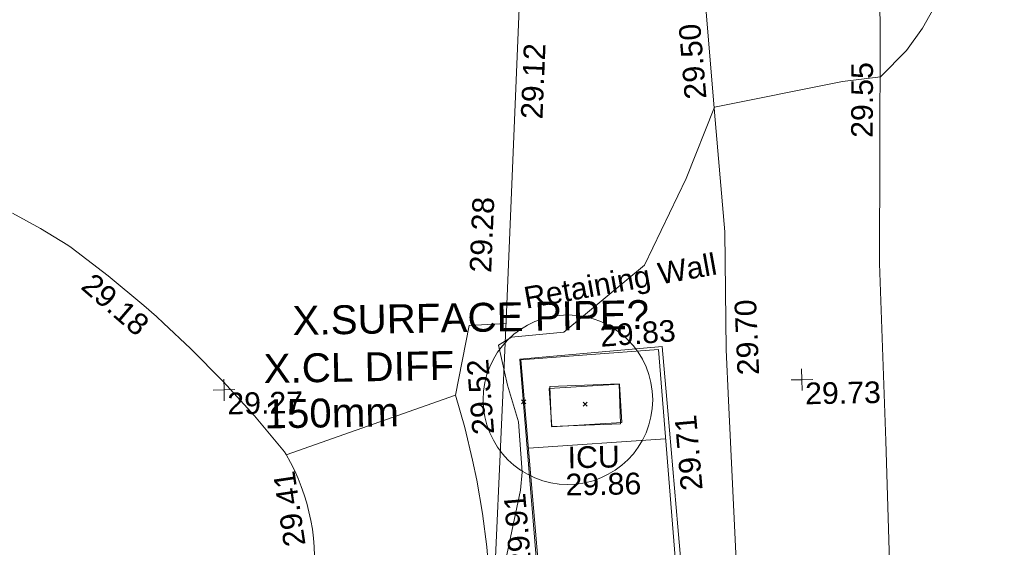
# Model space of a CAD drawing. Header units: millimetres. Extents: x -290717 to 520720, y -103372 to 287762.
# Tile 282 of 375: x 40926 to 57964, y 202660 to 211790. Entities that reach past the tile are written whole.
import ezdxf

# ---------------------------------------------------------------- set-up
doc = ezdxf.new("R2010")
doc.units = ezdxf.units.MM
doc.linetypes.add('IMPORT-UG_ELEC_STREET LIGHTING_QLB2 _2_', pattern=[2700, 1500, -300.0000000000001, 0, -250, 150, -300.0000000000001, 0, -200])
for name, color, linetype, lineweight, true_color in [('00_TOPO_FENCE', 7, 'Continuous', 9, 0x3f7f4f), ('00_UAV_FENCE', 7, 'Continuous', 9, 0x264c2f), ('00_UAV_LEVEL_SPOT', 7, 'Continuous', 9, 0x666666), ('00_UAV_SERV_IC', 5, 'Continuous', 9, 0x0000ff), ('00_UAV_SLOPE_BOTTOM', 30, 'Continuous', 9, 0xff7f00), ('00_UAV_WALL_RETAINING', 7, 'Continuous', 9, 0x7c00a5), ('01_DTM_CONTOUR_MNR', 7, 'Continuous', 9, 0xa5a552), ('12333-PUM-2D-U-0001-C01 - Rev2_REVIT IMPORT_dwg', 7, 'Continuous', 9, 0x767676), ('PUM-WATER-MH', 5, 'Continuous', 9, 0x0000ff)]:
    doc.layers.add(name, color=color, linetype=linetype, lineweight=lineweight, true_color=true_color)
for name, color, linetype, lineweight in [('00_UAV_DRIVE_WAY', 7, 'Continuous', 9), ('00_UAV_SURFACE', 7, 'Continuous', 9), ('GEN-TEXT', 7, 'Continuous', 9), ('SM-QC COMPLETED', 7, 'Continuous', 9)]:
    doc.layers.add(name, color=color, linetype=linetype, lineweight=lineweight)
doc.styles.add('Arial', font='arial.ttf', dxfattribs={"height": 500.0000000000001})
doc.styles.add('Swis721 Lt BT_2', font='swissl.ttf', dxfattribs={"height": 375})

# ---------------------------------------------------------------- blocks, each defined once
blk = doc.blocks.new('12333-PUM-2D-U-0001-C01 - Rev2_REVIT IMPORT_dwg_UAV-2077255-Site Location Plan Existing')
at = {"layer": '00_UAV_LEVEL_SPOT', "color": 254, "true_color": 0xcccccc, "flags": 128}
for points in [[(500.0000000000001, 0), (0, 0), (0, 500.0000000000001)], [(0, -500.0000000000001), (0, 0), (-500.0000000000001, 0)]]:
    blk.add_lwpolyline(points, dxfattribs=at)
blk = doc.blocks.new('12333-PUM-2D-U-0001-C01 - Rev2_REVIT IMPORT_dwg_MGS62954_T2_Galway_ITM_3d_Rev1-2077680-Site Location Plan Existing')
at = {"layer": '00_TOPO_FENCE', "color": 254, "true_color": 0xcccccc, "flags": 128}
blk.add_lwpolyline([(534006809.2706339, 725743060.2519976), (534005538.4781243, 725743107.9127105), (534004366.3745478, 725743217.8138762), (533998377.5857408, 725743796.1756512), (533997897.7989847, 725743833.0124608), (533993491.9811647, 725743328.3953872), (533987334.7052383, 725742627.8569608), (533979431.4868201, 725741746.926904), (533971488.8156634, 725740926.3118316), (533964282.7598975, 725740216.9085314), (533961614.7168457, 725740030.2239165), (533961591.1296154, 725747064.6063311), (533961512.3756419, 725752627.0772152), (533961436.1583527, 725758918.7373912)], dxfattribs=at)
at = {"layer": '00_UAV_DRIVE_WAY', "color": 254, "true_color": 0xcccccc, "flags": 128}
for points in [[(533958814.9815, 725756657.3465), (533958726.6621689, 725759664.8521454), (533958700.9815, 725760539.3465), (533958710.9815, 725762585.3464999), (533958572.1762393, 725764655.6803505), (533958450.9815, 725766463.3464999)], [(533955330.7525, 725771096.3405), (533955276.7525, 725767471.3405001), (533955195.3712907, 725766100.7662112), (533954899.1599913, 725761112.1503652), (533954822.7525, 725759825.3405), (533954589.3468003, 725756125.8921217), (533954274.8053633, 725751140.4534205), (533954261.3237748, 725750926.7720876)]]:
    blk.add_lwpolyline(points, dxfattribs=at)
at = {"layer": '00_UAV_FENCE', "color": 254, "true_color": 0xcccccc, "flags": 128}
blk.add_lwpolyline([(533961436.1583527, 725758918.7373912), (533961376.9815001, 725761990.3465), (533961415.5717602, 725763910.6943082), (533961456.9815, 725765971.3465002), (533961480.2545977, 725768908.4114053), (533961491.9815001, 725770388.3465), (533964616.9815001, 725771712.3465002)], dxfattribs=at)
at = {"layer": '00_UAV_SERV_IC', "color": 254, "true_color": 0xcccccc, "flags": 128}
blk.add_lwpolyline([(533955639.7525, 725759957.3405), (533956836.7524999, 725759983.3405001), (533956851.7496626, 725759292.8942058), (533955654.7496626, 725759266.8942059)], close=True, dxfattribs=at)
at = {"layer": '00_UAV_SLOPE_BOTTOM', "color": 254, "true_color": 0xcccccc, "flags": 128}
blk.add_lwpolyline([(533958086.7525001, 725751756.3405), (533955651.7525001, 725751513.3405), (533955525.0655876, 725754058.4027166), (533955472.7525, 725755109.3405), (533955219.6899493, 725759042.1720566), (533955129.494329, 725760443.8973635), (533957590.414257, 725760616.840006), (533957669.006701, 725759503.9549783), (533957811.0595757, 725757492.4573123), (533958016.6692884, 725754520.0494162), (533958024.2145002, 725754410.9716555)], close=True, dxfattribs=at)
at = {"layer": '00_UAV_SURFACE', "color": 254, "true_color": 0xcccccc}
blk.add_line((533955247.5115148, 725758898.6990526), (533957625.1762166, 725759018.7487715), dxfattribs=at)
at = {"layer": '00_UAV_SURFACE', "color": 254, "true_color": 0xcccccc, "flags": 128}
for points in [[(533951517.0825115, 725757103.0170848), (533951512.9263622, 725757256.15968), (533951502.3609121, 725757408.9939015), (533951485.4046968, 725757561.2516267), (533951462.0874631, 725757712.665743), (533951432.4501177, 725757862.9706191), (533951396.5446542, 725758011.9025692), (533951355.149, 725758156.8815), (533951307.0036324, 725758302.3186053), (533951252.8102229, 725758445.6120191), (533951192.6638445, 725758586.5103555), (533951126.670015, 725758724.7664312), (533951054.9445094, 725758860.1376982), (533951026.1490001, 725758910.8814999), (533950520.7229941, 725759538.5267102), (533949989.4572791, 725760144.4563246), (533949433.2838758, 725760727.6073365), (533948971.5396979, 725761172.8304354), (533948853.1785011, 725761286.9567014), (533948639.7525001, 725761481.3405001), (533948028.7801182, 725762006.7990676), (533947396.3397419, 725762506.211851), (533947337.7525, 725762550.3405), (533946872.3264658, 725762844.0019262), (533946395.0114251, 725763117.9157419)], [(533951056.6149867, 725758856.98492), (533954001.7525, 725759837.3405), (533954258.7525, 725761040.3405), (533954896.3402452, 725761064.6618661)], [(533954001.7525, 725759837.3405), (533954152.1910442, 725759275.8546164), (533954278.9850399, 725758708.5615388), (533954344.7525, 725758359.3405001), (533954432.9979588, 725757784.7877244), (533954497.1062382, 725757207.0435926), (533954536.9648706, 725756627.1216645), (533954552.5039302, 725756046.0393203), (533954543.6961566, 725755464.8159758), (533954513.1497796, 725754918.1797783)]]:
    blk.add_lwpolyline(points, dxfattribs=at)
at = {"layer": '00_UAV_WALL_RETAINING', "color": 254, "true_color": 0xcccccc, "flags": 128}
blk.add_lwpolyline([(533955737.7525, 725751596.3405001), (533955402.8746915, 725756584.4951081), (533955144.7525, 725760429.3405002), (533956288.7251887, 725760495.6159961), (533957526.7525, 725760567.3405), (533957765.1803825, 725756815.9332258), (533958082.2596115, 725751827.0312874), (533958086.7525001, 725751756.3405)], close=True, dxfattribs=at)
at = {"layer": '01_DTM_CONTOUR_MNR', "color": 254, "true_color": 0xcccccc, "flags": 128}
blk.add_lwpolyline([(533954569.5238096, 725755862.7803379), (533955098.1968843, 725758175.460636), (533955134.6282374, 725758486.2752365), (533955083.2847178, 725759356.0875081), (533954906.8482813, 725759992.840527), (533954762.4953527, 725760691.6793579), (533954990.0965639, 725760823.49652), (533955895.8100893, 725760897.1165653), (533957311.1886017, 725762028.2725883), (533958056.4941707, 725763519.7692266), (533958570.0000001, 725764740), (533960790.510334, 725765147.136338), (533961450.0000001, 725765220.0000002), (533961907.2168579, 725765663.8897336), (533962193.6943605, 725766049.054235), (533965196.9243012, 725771161.356302)], dxfattribs=at)
at = {"xscale": 0.375, "yscale": 0.375, "zscale": 0.375}
for p in [(533950000.0000001, 725760000), (533960000.0000001, 725760000)]:
    blk.add_blockref('12333-PUM-2D-U-0001-C01 - Rev2_REVIT IMPORT_dwg_UAV-2077255-Site Location Plan Existing', p, dxfattribs=at)
at = {"layer": '00_UAV_DRIVE_WAY', "color": 251, "true_color": 0x666666, "char_height": 375, "width": 1495.902363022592, "attachment_point": 1, "line_spacing_factor": 1.005061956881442, "style": 'Swis721 Lt BT_2'}
for s, insert, rotation in [('29.50', (533958061.3322524, 725764871.9921294), 93.83564778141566), ('29.12', (533955215.5572154, 725764603.5564901), 86.60191235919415), ('29.28', (533954282.3813413, 725761961.6980355), 86.60191236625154), ('29.70', (533958889.0852923, 725760090.5932686), 91.4372904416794)]:
    blk.add_mtext(s, dxfattribs=dict(at, insert=insert, rotation=rotation))
at = {"layer": '00_UAV_FENCE', "color": 251, "true_color": 0x666666, "insert": (533960925.4649649, 725764170.5936997), "char_height": 375, "width": 1495.902363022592, "attachment_point": 1, "rotation": 88.84877028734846, "line_spacing_factor": 1.005061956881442, "style": 'Swis721 Lt BT_2'}
blk.add_mtext('29.55', dxfattribs=at)
at = {"layer": '00_UAV_LEVEL_SPOT', "char_height": 375, "width": 1495.902363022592, "attachment_point": 1, "line_spacing_factor": 1.005061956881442, "style": 'Swis721 Lt BT_2'}
for s, insert in [('29.27', (533950051.8765643, 725759949.1441548)), ('29.73', (533960051.8765643, 725759949.1441548))]:
    blk.add_mtext(s, dxfattribs=dict(at, insert=insert))
at = {"layer": '00_UAV_SERV_IC', "color": 251, "true_color": 0x666666, "char_height": 375, "attachment_point": 1, "line_spacing_factor": 1.005061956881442, "style": 'Swis721 Lt BT_2'}
for s, insert, width in [('ICU', (533955923.7530438, 725758913.9201422), 1021.012723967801), ('29.86', (533955878.9248933, 725758443.5411413), 1495.902363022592)]:
    blk.add_mtext(s, dxfattribs=dict(at, insert=insert, width=width))
at = {"layer": '00_UAV_SLOPE_BOTTOM', "color": 251, "true_color": 0x666666, "char_height": 375, "width": 1495.902363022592, "attachment_point": 1, "line_spacing_factor": 1.005061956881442, "style": 'Swis721 Lt BT_2'}
for s, insert, rotation in [('29.52', (533954287.8491193, 725759134.3613983), 93.68168690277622), ('29.71', (533957877.0751891, 725758103.4732202), 94.03954735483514)]:
    blk.add_mtext(s, dxfattribs=dict(at, insert=insert, rotation=rotation))
at = {"layer": '00_UAV_SURFACE', "color": 251, "true_color": 0x666666, "char_height": 375, "width": 1495.902363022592, "attachment_point": 1, "line_spacing_factor": 1.005061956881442, "style": 'Swis721 Lt BT_2'}
for s, insert, rotation in [('29.18', (533947782.8180025, 725762086.2366794), 318.2959820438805), ('29.41', (533950992.7290753, 725757245.1753743), 97.54023167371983)]:
    blk.add_mtext(s, dxfattribs=dict(at, insert=insert, rotation=rotation))
at = {"layer": '00_UAV_WALL_RETAINING', "color": 251, "true_color": 0x666666, "char_height": 375, "attachment_point": 1, "line_spacing_factor": 1.005061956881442, "style": 'Swis721 Lt BT_2'}
for s, insert, width, rotation in [('Retaining Wall', (533955190.5592943, 725761681.7153995), 3832.359387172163, 9.21290373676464), ('29.83', (533956509.6638353, 725761004.475976), 1495.902363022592, 3.3156965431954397), ('29.91', (533954892.0113819, 725756800.7612482), 1495.902363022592, 93.84076648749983)]:
    blk.add_mtext(s, dxfattribs=dict(at, insert=insert, width=width, rotation=rotation))
blk = doc.blocks.new('12333-PUM-2D-U-0001-C01 - Rev2_REVIT IMPORT_dwg-1620468-Site Location Plan Existing')
at = {"layer": 'GEN-TEXT', "color": 253, "true_color": 0xaaaaaa}
for p, q in [((314064.9948138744, 143811.2884822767), (314135.7054919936, 143881.9991603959)), ((314135.7054919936, 143811.2884822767), (314064.9948138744, 143881.9991603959)), ((315128.994813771, 143752.2884822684), (315199.7054918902, 143822.9991603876)), ((315199.7054918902, 143752.2884822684), (315128.994813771, 143822.9991603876))]:
    blk.add_line(p, q, dxfattribs=at)
at = {"layer": 'PUM-WATER-MH', "color": 161, "true_color": 0xaaaaff, "flags": 128}
blk.add_lwpolyline([(315795.3501528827, 143462.6438213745), (315763.3501528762, 144126.6438213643), (314545.3501528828, 144068.643821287), (314577.3501528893, 143404.6438212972)], close=True, dxfattribs=at)
at = {"layer": 'SM-QC COMPLETED', "color": 81, "true_color": 0xaaffaa}
blk.add_circle((314866.4267205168, 143870.5398768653), 1467.425282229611, dxfattribs=at)
blk.add_blockref('12333-PUM-2D-U-0001-C01 - Rev2_REVIT IMPORT_dwg_MGS62954_T2_Galway_ITM_3d_Rev1-2077680-Site Location Plan Existing', (-533641079.6498471, -725615854.3561786))
at = {"layer": 'SM-QC COMPLETED', "color": 3, "true_color": 0x00ff00, "char_height": 500.0000000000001, "attachment_point": 1, "line_spacing_factor": 0.9417779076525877, "style": 'Arial'}
for s, insert, width in [('X.SURFACE PIPE?', (310125.7167027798, 145572.6788910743), 7370.293556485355), ('X.CL DIFF\\P150mm', (309610.4179015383, 144750.0202388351), 3905.5210041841)]:
    blk.add_mtext(s, dxfattribs=dict(at, insert=insert, width=width))

msp = doc.modelspace()

# ---------------------------------------------------------------- block references
at = {"layer": '12333-PUM-2D-U-0001-C01 - Rev2_REVIT IMPORT_dwg', "color": 254, "linetype": 'IMPORT-UG_ELEC_STREET LIGHTING_QLB2 _2_', "true_color": 0xffd4d4, "rotation": 0.9999999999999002}
msp.add_blockref('12333-PUM-2D-U-0001-C01 - Rev2_REVIT IMPORT_dwg-1620468-Site Location Plan Existing', (-261895.0770586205, 55869.5817132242), dxfattribs=at)

doc.saveas('drawing.dxf')
